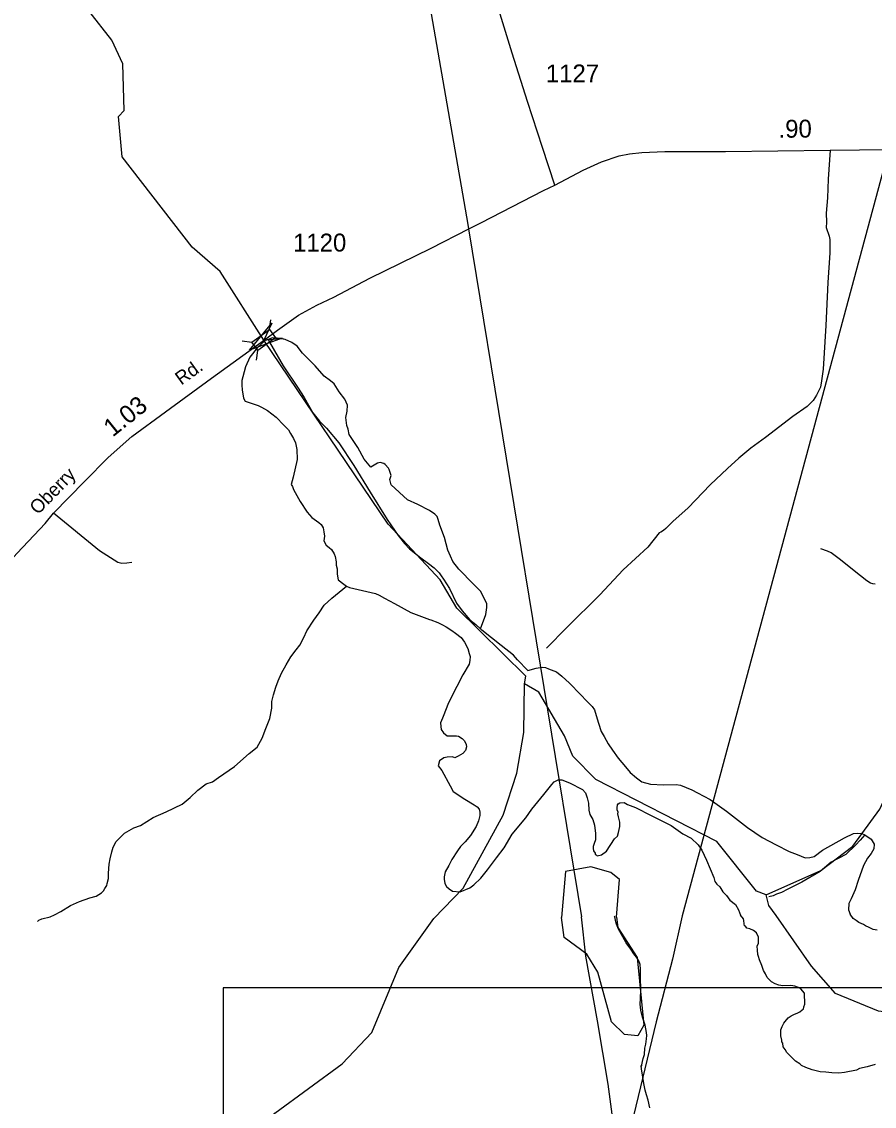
# Model space of a CAD drawing. Extents: x 2206922 to 2357709, y 510027 to 673830.
# Drawn here: x 2270356 to 2276310, y 545918 to 553495 of the extents above; entities that cross this region are included whole.
import ezdxf

# ---------------------------------------------------------------- set-up
doc = ezdxf.new("R2010")
doc.units = 0
for name, color, linetype in [('Exist Hydrographic Creek Single Shore', 7, 'Continuous'), ('Exist Hydrographic Misc Water Feature', 7, 'Continuous'), ('Exist Hydrographic Pond Under 1500 Sq Ft', 7, 'Continuous'), ('Exist Road Non-System Type 51', 7, 'Continuous'), ('Exist Road Secondary Mileage Hundredths English Label', 7, 'Continuous'), ('Exist Road Secondary Structure Standard Bridge Attributed CELL', 7, 'Continuous'), ('Exist Road Secondary Structure Standard Bridge CELL', 7, 'Continuous'), ('Exist Road Secondary Type 51 Attributed', 7, 'Continuous'), ('Exist Road Secondary Type 51 Label', 7, 'Continuous'), ('Exist Road Secondary Type 51 Number Label', 7, 'Continuous'), ('Exist Utilities Electrical Transmission Line', 7, 'Continuous'), ('Map Preparation Inset Cut Line', 7, 'Continuous')]:
    doc.layers.add(name, color=color, linetype=linetype)

msp = doc.modelspace()

# ---------------------------------------------------------------- linework, layer by layer
at = {"layer": 'Exist Hydrographic Creek Single Shore'}
for points in [[(2273867.7, 548869.5), (2273875.7, 548921.8), (2273395.8, 549397.1), (2273277.7, 549596.3), (2272915.8, 549984), (2272046.8, 551270.7), (2271741.7, 551749.2), (2271547.7, 551920.4), (2271058.7, 552550.1), (2271031.8, 552832.7), (2271072.8, 552874.4), (2271061.7, 553199.4), (2270984.6, 553364.9), (2270824.7, 553571.5), (2270639.7, 553735.9), (2270296.7, 553949.5), (2269926.8, 554281.6), (2269716.6, 554420.3), (2269273.7, 554639.2), (2268780.7, 554770.4), (2268663.6, 554894.2), (2268561.7, 555050.4)], [(2275555.9, 547395.7), (2275936.8, 547565), (2276159.7, 547734.4), (2276348.8, 547992.9), (2276446.8, 548210.7), (2276584.8, 548654), (2276602.9, 549411.1), (2276733.9, 549595.5), (2277629.8, 549947.9), (2278226.9, 550217.9), (2278855.8, 550648), (2279676.8, 551107), (2279974.7, 551219), (2280241.9, 551246.5), (2280541.9, 551181.3), (2280716.8, 551174.5)], [(2273234.7, 547229.3), (2273439.7, 547441.6), (2273717.8, 547950.9), (2273814.8, 548244.1), (2273861.7, 548528.5), (2273867.7, 548869.5)], [(2275555.9, 547395.7), (2275488.8, 547420), (2275210.8, 547766.7), (2274364.7, 548200.2), (2274205.8, 548364.1), (2274145.7, 548506.4), (2273967.7, 548811.7), (2273867.7, 548869.5)], [(2275625.8, 547250), (2275572.9, 547319.8), (2275555.9, 547395.7)], [(2270456.8, 539765.1), (2270379.7, 539956.9), (2270220.8, 540104.4), (2269826.7, 540319), (2269708.8, 540432.9), (2269707.8, 540567.3), (2269773.8, 540690.7), (2270144.7, 541070.2), (2270566.7, 541307.7), (2270715.8, 541432.5), (2270863.9, 541626.3), (2270977.9, 541909.3), (2271128.8, 542752.5), (2271322.8, 543312.6), (2271377.7, 543737.9), (2271604.7, 544323.6), (2271669.7, 544565), (2271680.8, 545105.9), (2271835.8, 545509.5), (2272123.7, 545871), (2272594.7, 546215.7), (2272801.8, 546434.5), (2272988.8, 546886.6), (2273234.7, 547229.3)], [(2276939.8, 546505.2), (2276339.8, 546582.9), (2276038.8, 546707), (2275870.8, 546897.3), (2275625.8, 547250)]]:
    msp.add_lwpolyline(points, dxfattribs=at)
at = {"layer": 'Exist Hydrographic Misc Water Feature'}
for points in [[(2273559.5, 549254.5), (2273597, 549352.6), (2273604, 549402.7), (2273604.2, 549428.6), (2273590, 549458.3), (2273559.3, 549516.1), (2273510.5, 549565.6), (2273409.8, 549670.8), (2273367.3, 549724.2), (2273351.1, 549759.9), (2273332.5, 549803.7), (2273307.7, 549891.8), (2273275.1, 549977.4), (2273264.4, 550017.1), (2273258.2, 550037.1), (2273242, 550054.9), (2273203.9, 550080.6), (2273121.5, 550121.8), (2273049.3, 550154.9), (2272936.7, 550259.9), (2272925.9, 550297.7), (2272935.7, 550323.7), (2272931.8, 550337.7), (2272921.6, 550365.6), (2272917.2, 550375.6), (2272895.1, 550401.6), (2272885.1, 550407.2), (2272859.2, 550415.2), (2272841, 550411), (2272795, 550382.7), (2272748.7, 550437.9), (2272704, 550519.6), (2272643.1, 550611.1), (2272634.9, 550648.9), (2272626.7, 550672.8), (2272620.1, 550730.6), (2272627.9, 550774.8), (2272631.2, 550814.9), (2272612.9, 550858.6), (2272572.8, 550908.1), (2272537.9, 550964), (2272511.7, 550985.8), (2272469.4, 551017.3), (2272405, 551090.6), (2272317.9, 551179.6), (2272279.9, 551227.1), (2272241.6, 551254.7), (2272197.1, 551274.4), (2272167, 551282.2), (2272107.3, 551285.6), (2272077.1, 551275.5)], [(2272077.1, 551275.5), (2272057.5, 551267.1), (2272003.9, 551218.8), (2271948.2, 551152.2), (2271919.5, 551083.9), (2271900, 551013.9), (2271892.4, 550987.9), (2271892.6, 550955.8), (2271896.7, 550921.9), (2271905.1, 550865.9), (2271915.6, 550844), (2272007.6, 550812.7), (2272031.6, 550803), (2272072, 550777.5), (2272132.5, 550732.3), (2272186.9, 550676.6), (2272219.2, 550643), (2272233.4, 550618.9), (2272253.9, 550583.4), (2272268.1, 550553.3), (2272276.7, 550505.4), (2272279.3, 550435.6), (2272252.3, 550313.6), (2272238.5, 550261.3), (2272246.9, 550247.5), (2272254.9, 550227.6), (2272299.8, 550142.2), (2272350.5, 550068.5), (2272382.9, 550030.7), (2272431.5, 549995.4), (2272447.3, 549981.3), (2272461.6, 549959.6), (2272465.9, 549931.4), (2272470.2, 549901.6), (2272466.7, 549867.7), (2272482.5, 549837.7), (2272502.8, 549822), (2272518.8, 549808.3), (2272537.3, 549778.4), (2272545.5, 549758.5), (2272551.4, 549720.6), (2272552, 549698.7), (2272558.4, 549672.6), (2272558.4, 549634.8), (2272567, 549596.7), (2272605.2, 549565.4), (2272625.3, 549551.4)], [(2272077.1, 551275.5), (2272087.4, 551255.3), (2272183.2, 551090.4), (2272282, 550941.3), (2272328.7, 550869.8), (2272389.9, 550762.4), (2272436.6, 550703.1), (2272485.2, 550655.6), (2272571.7, 550552.5), (2272675.3, 550395.4), (2272790.7, 550208.5), (2272908.6, 550017.6), (2272985.9, 549904.6), (2273030.2, 549848.9), (2273064.3, 549811.3), (2273143.4, 549750.3), (2273197.6, 549710.9), (2273235.7, 549679.2), (2273272.2, 549645.3), (2273286.3, 549623.7), (2273302.3, 549599.8), (2273342.7, 549536.1), (2273391.9, 549432.6), (2273432.7, 549379), (2273485, 549315.6), (2273527.3, 549284.1), (2273559.5, 549254.5)], [(2270466.5, 547208), (2270476.3, 547218.3), (2270496.4, 547226.6), (2270554, 547241.1), (2270586.2, 547255.3), (2270629.9, 547277.9), (2270697.8, 547320.4), (2270759.5, 547348.8), (2270830.8, 547373.7), (2270876.6, 547385.9), (2270912.7, 547408.4), (2270926.2, 547424.2), (2270936.2, 547438.5), (2270949.8, 547460.8), (2270953.9, 547474.8), (2270961.7, 547508.9), (2270961.1, 547546.7), (2270966.4, 547608.8), (2270974, 547647), (2270985.7, 547696.7), (2270993.7, 547728.8), (2271014.8, 547767.3), (2271074.2, 547825.7), (2271139.9, 547862.4), (2271186, 547880.6), (2271273.3, 547935.6), (2271365.2, 547974.5), (2271475.9, 548027.5), (2271531.7, 548075.9), (2271587.3, 548126.3), (2271644.7, 548170.8), (2271688.8, 548185.2), (2271730.4, 548215.5), (2271843.2, 548292.5), (2271944.7, 548381.4), (2272000.3, 548426.2), (2272035.9, 548490.2), (2272060.9, 548556.6), (2272090.1, 548626.7), (2272103.8, 548698.9), (2272103.4, 548744.8), (2272114.7, 548792.9), (2272130.1, 548847), (2272147.9, 548889.4), (2272171.3, 548943.4), (2272202.6, 549001.5), (2272236.3, 549058.1), (2272271.9, 549106.3), (2272299.4, 549138.6), (2272326.7, 549192.9), (2272348.4, 549238.7), (2272395.6, 549313.5), (2272433.3, 549365.8), (2272468.8, 549418), (2272522.1, 549468.4), (2272625.3, 549551.4)], [(2272625.3, 549551.4), (2272645.8, 549541.4), (2272827.8, 549499.3), (2272853.5, 549487.8), (2272889.8, 549468.1), (2272960.5, 549430.7), (2273072.9, 549367.5), (2273203.3, 549319.1), (2273213.3, 549315.2), (2273261.3, 549297.4), (2273295.8, 549281.7), (2273319.4, 549267.9), (2273359.7, 549242.4), (2273385.8, 549222.7), (2273424.1, 549192.9), (2273448.3, 549159.3), (2273471.3, 549115.7), (2273481.3, 549081.8), (2273487.5, 549059.8), (2273485.7, 549031.6), (2273482, 549005.8), (2273436.8, 548931.6), (2273395.2, 548851), (2273334.7, 548732.4), (2273324.9, 548706.3), (2273293.7, 548628.3), (2273281.8, 548596), (2273282.2, 548570), (2273286.5, 548550.3), (2273302.5, 548526.4), (2273326.9, 548506.5), (2273358.9, 548506.9), (2273380.5, 548506.9), (2273392.6, 548505.1), (2273406.7, 548503.4), (2273433, 548487.7), (2273445.1, 548473.7), (2273455.3, 548458), (2273459.2, 548446), (2273463.3, 548430), (2273455.7, 548404), (2273436.2, 548381.8), (2273403.8, 548363.5), (2273380.5, 548353.3), (2273364.5, 548358.9), (2273328.4, 548356.6), (2273304.2, 548352.6), (2273272.8, 548332.2), (2273264.6, 548296.1), (2273289.2, 548264.4), (2273348.3, 548157), (2273368.4, 548117), (2273451, 548064.1), (2273517, 548024.5), (2273537.3, 548008.9), (2273551.3, 547993), (2273555.6, 547972.9), (2273555.8, 547948.9), (2273546.6, 547911), (2273530.8, 547872.8), (2273491.2, 547808.6), (2273453.7, 547766), (2273420.2, 547733.7), (2273400.3, 547701.9), (2273358.9, 547641.2), (2273339.4, 547601.1), (2273313.8, 547555.1), (2273306, 547521), (2273306.4, 547504.7), (2273310.7, 547474.9), (2273322.8, 547453.2), (2273341.1, 547437.1), (2273365.3, 547421.7), (2273419, 547416), (2273484.6, 547444.6), (2273512.7, 547464.8), (2273562.1, 547511.2), (2273609.7, 547569.8), (2273672.7, 547654.3), (2273726, 547722.9), (2273780.7, 547819.3), (2273877.7, 547932), (2273919.3, 547992.7), (2274002.4, 548095.4), (2274057.3, 548165.7), (2274075.6, 548185.7), (2274103.1, 548198.1), (2274127.5, 548198.1), (2274181.6, 548177), (2274273.7, 548129.9), (2274293.8, 548107.8), (2274306.3, 548072.2), (2274314.7, 548036.1), (2274317.3, 547986.2), (2274323.5, 547956.1), (2274343.8, 547922.6), (2274356.3, 547882.7), (2274362.9, 547822.8), (2274363.1, 547778.6), (2274353.4, 547752.9)], [(2273890.2, 548961.7), (2273819.5, 549036.9), (2273791.2, 549068.7), (2273704.4, 549137.8), (2273569.7, 549244.5), (2273559.5, 549254.5)], [(2273890.2, 548961.7), (2273948.2, 548978.2), (2273993.8, 548986.7), (2274014.1, 548982.9), (2274034, 548975), (2274092, 548953.6), (2274128.3, 548923.9), (2274181, 548874.5), (2274259.5, 548795), (2274302.2, 548747.6), (2274340.1, 548709.9), (2274356.5, 548688.4), (2274369, 548648.3), (2274383.4, 548594.3), (2274403.9, 548536.8), (2274424.4, 548500.9), (2274452.7, 548449.2), (2274483.2, 548405.3), (2274521.6, 548350), (2274572, 548290.5), (2274606.3, 548248.8), (2274648.9, 548213.3), (2274687.3, 548185.6), (2274747.1, 548168), (2274837.4, 548163), (2274927.2, 548166), (2274957.1, 548160.3), (2275035.6, 548129), (2275075.8, 548107.1), (2275164, 548060.2), (2275278.8, 547979.2), (2275423.8, 547864.5), (2275526.3, 547795.6), (2275624.5, 547744.7), (2275714.8, 547697.4), (2275771.4, 547676.3), (2275827.6, 547654.4), (2275859.5, 547654.9), (2275889.5, 547663.4), (2275949.1, 547707.9), (2276102.3, 547793.1), (2276166.1, 547823.7), (2276193.6, 547826), (2276223.5, 547824.3), (2276244, 547814.3)], [(2274353.4, 547752.9), (2274347.5, 547732.7), (2274347.7, 547718.5), (2274349.7, 547702.8), (2274360.2, 547687), (2274361.8, 547679), (2274368, 547674.9), (2274376, 547667.2), (2274404.3, 547673.5), (2274439.8, 547699.8), (2274497, 547786), (2274516.9, 547806.1), (2274524.2, 547830.1), (2274532.2, 547872.4), (2274533.7, 547902.1), (2274523.4, 547940.2), (2274519.1, 547960.3), (2274521.2, 547972.1), (2274514.8, 547988.1), (2274515, 548003.9), (2274517.1, 548023.8), (2274522.8, 548030.3), (2274534.3, 548038.3), (2274564.4, 548040.7), (2274586.8, 548026.7), (2274642.8, 548005.3), (2274751.2, 547950.4), (2274891.7, 547879.8), (2274974.3, 547822.3), (2275030.5, 547791.2), (2275081.2, 547743.4), (2275105.4, 547707.7), (2275138, 547638.3), (2275189.2, 547516.6), (2275197.2, 547488.7), (2275211.4, 547469.1), (2275231.9, 547451), (2275252.2, 547417.1), (2275278.2, 547389.7), (2275300.6, 547358), (2275340.6, 547328.4), (2275363.1, 547290.5), (2275375.6, 547252.6)], [(2276244, 547814.3), (2276212, 547778.2), (2276180.4, 547744), (2276111.1, 547677.5), (2276009.6, 547622.6), (2275932.1, 547557.6), (2275804.8, 547484.3), (2275705.8, 547435.6), (2275661.7, 547411.4), (2275628.2, 547399), (2275604, 547388.9), (2275574.1, 547380.8)], [(2276244, 547814.3), (2276288.1, 547783), (2276310, 547749.2), (2276306.6, 547717.3), (2276289.1, 547685.1), (2276263.3, 547651.7), (2276236, 547600.6), (2276197.1, 547494.2), (2276177.4, 547430.2), (2276147.8, 547367.8), (2276131.8, 547334.9), (2276130.2, 547291.3), (2276141.1, 547260.5)], [(2274681.9, 546203.4), (2274685.8, 546201.2), (2274686, 546207.3), (2274691.8, 546231.5), (2274697.1, 546251.4), (2274705.3, 546279.4), (2274708.8, 546323.4), (2274714.7, 546351.7), (2274720.1, 546389.5), (2274721.5, 546413.6), (2274719.4, 546433.8), (2274711, 546485.3), (2274692.6, 546541.2), (2274680.3, 546588.9), (2274675.8, 546630.9), (2274677.8, 546671.2), (2274680.7, 546729.1), (2274678, 546821.2), (2274677.6, 546876.8), (2274675.2, 546908.8), (2274665.1, 546934.7), (2274650.8, 546960.7), (2274630.5, 546982.4), (2274610.4, 547016.3), (2274577.6, 547060.1), (2274553.6, 547101.5), (2274525.1, 547155.3), (2274509.1, 547189.3), (2274504.8, 547207), (2274498.2, 547241.3), (2274496.1, 547245.2)], [(2276316.6, 546210.6), (2276261.2, 546194.2), (2276207.1, 546181.7), (2276187.2, 546171.2), (2276101.5, 546154.6), (2276061.7, 546150.4), (2276013.5, 546152), (2275971.7, 546155.5), (2275931.5, 546159.1), (2275877.6, 546172.5), (2275833.3, 546190.1), (2275801.1, 546203.9), (2275789.2, 546213.8), (2275761.1, 546233.4), (2275724.4, 546269), (2275700.2, 546294.9), (2275688.3, 546314.6), (2275674.2, 546334.5), (2275671.7, 546358.4), (2275663.7, 546368.6), (2275663.5, 546380.3), (2275657.4, 546410.4), (2275657.2, 546424.3), (2275656.7, 546452.3), (2275666.8, 546476.4), (2275678.5, 546498.5), (2275688.1, 546510.5), (2275709.9, 546536.7), (2275729.9, 546549.2), (2275747.6, 546559), (2275776.1, 546571.4), (2275789.8, 546577.5), (2275807.5, 546591.8), (2275815.2, 546597.5), (2275817.3, 546611.8), (2275825.3, 546631.7), (2275822.6, 546707.6), (2275798.2, 546737.5), (2275782, 546747.3), (2275756, 546757.3), (2275728.1, 546762.7), (2275671.9, 546760.3), (2275644, 546764.1), (2275618, 546773.6), (2275591.7, 546787.3), (2275569.4, 546811.4), (2275563.2, 546817.2), (2275551.3, 546843.3), (2275537, 546866.9), (2275524.9, 546900.8), (2275508.5, 546940.6), (2275502.3, 546964.6), (2275497.8, 546978.7), (2275495.6, 547008.6), (2275491.3, 547036.4), (2275501.3, 547058.5), (2275501.3, 547078.7), (2275501.1, 547100.6), (2275488.8, 547130.5), (2275467.5, 547146.3), (2275441, 547158), (2275419.1, 547161.6), (2275409.9, 547175.2), (2275403.3, 547179.1), (2275401.9, 547193.1), (2275400.4, 547215.2), (2275396.7, 547227.1), (2275375.6, 547252.6)], [(2276330.3, 547148.1), (2276301.8, 547154), (2276274.2, 547167.9), (2276249.8, 547179.7), (2276234, 547187.3), (2276201.4, 547201.1), (2276183.7, 547214.8), (2276163.4, 547230.8), (2276141.1, 547260.5)], [(2274742.4, 545908), (2274730.1, 545961.8), (2274719.9, 545997.8), (2274709.4, 546031.8), (2274701, 546077.7), (2274688.1, 546151.4), (2274684, 546177.5), (2274681.9, 546203.4)]]:
    msp.add_lwpolyline(points, dxfattribs=at)
at = {"layer": 'Exist Hydrographic Pond Under 1500 Sq Ft'}
for points in [[(2274509.7, 547239.7), (2274529.8, 547501.6), (2274470.7, 547552), (2274329.9, 547590.9), (2274154.7, 547558.4), (2274126.8, 547237.6)], [(2274509.7, 547239.7), (2274518.7, 547167.4), (2274653.8, 546958), (2274699.8, 546484.8), (2274658.8, 546410.2), (2274566.7, 546418.6), (2274474.8, 546509), (2274379.7, 546855.3), (2274303.8, 546981.4), (2274144.7, 547096.2), (2274126.8, 547237.6)]]:
    msp.add_lwpolyline(points, dxfattribs=at)
at = {"layer": 'Exist Road Non-System Type 51'}
for points in [[(2276002.2, 552596.5), (2275987.1, 552394.2), (2275982.6, 552264.4), (2275975, 552157.2), (2275976.5, 552095.3), (2275975, 552056.1), (2275981.1, 552034.9), (2275988.6, 552018.3), (2275994.7, 551997.2), (2275999.2, 551973), (2276000.7, 551941.3), (2275999.2, 551881), (2275985.6, 551672.6), (2275972, 551372.2), (2275952.4, 551067.3), (2275941.8, 550985.8), (2275934.3, 550940.5), (2275919.2, 550908.8), (2275905.6, 550884.6), (2275883, 550848.4), (2275840.8, 550806.1), (2275741.2, 550736.7), (2275549.6, 550590.3), (2275448.5, 550514.8), (2275364, 550445.4), (2275285.5, 550374.4), (2275164.9, 550259.7), (2275009.5, 550099.7), (2274902.3, 550003.1), (2274864.6, 549963.8), (2274855.6, 549954.7), (2274837.5, 549941.2), (2274819.4, 549929.1), (2274808.8, 549924.6), (2274727.7, 549824.7), (2274555.6, 549666.5), (2274393.9, 549490.7), (2274162.1, 549262.2), (2274021.5, 549118.1)], [(2271125.3, 549716.5), (2271091.1, 549712.9), (2271055.1, 549709.3), (2271028.2, 549716.5), (2270898.7, 549799.2), (2270578.6, 550061.9)], [(2276009.7, 549784.2), (2275984.1, 549796.2), (2275937.3, 549812.8)], [(2276316, 549565.3), (2276300.9, 549566.8), (2276282.8, 549572.8), (2276257.2, 549587.9), (2276169.7, 549658.9), (2276074.6, 549734.3), (2276009.7, 549784.2)]]:
    msp.add_lwpolyline(points, dxfattribs=at)
at = {"layer": 'Exist Road Secondary Structure Standard Bridge Attributed CELL'}
msp.add_lwpolyline([(2272176, 551285), (2271947.4, 551200.1), (2272102.9, 551387.9), (2272046.8, 551270.7)], close=True, dxfattribs=at)
at = {"layer": 'Exist Road Secondary Structure Standard Bridge CELL'}
for p, q in [((2272086.1, 551343.6), (2272096.8, 551411.7)), ((2272126.8, 551287.8), (2272194.9, 551277.2)), ((2271895.7, 551265.5), (2271963.8, 551254.8)), ((2271994.8, 551129.6), (2272005.4, 551197.8))]:
    msp.add_line(p, q, dxfattribs=at)
msp.add_lwpolyline([(2271963.8, 551254.8), (2272085.9, 551343.8), (2272127.5, 551286.8), (2272005.4, 551197.8)], close=True, dxfattribs=at)
at = {"layer": 'Exist Road Secondary Type 51 Attributed'}
for points in [[(2274079.5, 552352.1), (2273992.2, 552615.9), (2273888.1, 552937.5), (2273782.5, 553274.1), (2273631.6, 553761.7), (2273574.3, 553950.4), (2273472.3, 554275), (2273383.7, 554560.1), (2273303.2, 554823.2), (2273243.2, 555038.5), (2273200.1, 555268.3), (2273162.4, 555503.7), (2273123.2, 555774), (2273100.5, 555961.1), (2273083.9, 556177), (2273067.3, 556334), (2273034.1, 556743.1)], [(2274079.5, 552352.1), (2274277.3, 552457.4), (2274405.6, 552514.8), (2274527.8, 552557.1), (2274601.7, 552572.2), (2274687.7, 552581.2), (2274847.6, 552587.3), (2275271.6, 552587.3), (2276002.2, 552596.5), (2276411.8, 552601.1), (2277059.4, 552608.4), (2277299.3, 552611.4), (2277536.6, 552623.7), (2277660.3, 552638.8), (2277773.4, 552659.9), (2278120.5, 552777.6), (2278461.6, 552918.8), (2278696.8, 553016.2)], [(2272052.4, 551273.4), (2272143, 551339.3), (2272288.6, 551443.6), (2272416.3, 551513.8), (2272536.7, 551571.3), (2272788.5, 551702.7), (2273216.4, 551913.2), (2273478.2, 552046.9), (2273563.7, 552090.6), (2274001.2, 552316.2), (2274079.5, 552352.1)], [(2269767.7, 549207.3), (2269845, 549281.1), (2269938.5, 549372.9), (2270068, 549506), (2270325.1, 549781.2), (2270519.3, 549989.9), (2270578.6, 550061.9), (2270794.4, 550283.2), (2270959.8, 550450.5), (2271125.3, 550598), (2271360.8, 550768.9), (2271682.7, 551004.6), (2272052.4, 551273.4)]]:
    msp.add_lwpolyline(points, dxfattribs=at)
at = {"layer": 'Exist Utilities Electrical Transmission Line'}
for p, q in [((2276411.8, 552601.1), (2274967.5, 547248.8)), ((2274268, 547242.4), (2273478.2, 552046.9))]:
    msp.add_line(p, q, dxfattribs=at)
for points in [[(2273478.2, 552046.9), (2273473.1, 552078.2), (2272733.1, 556333.9)], [(2274263.8, 547242.2), (2274292.4, 546966.8), (2274374.7, 546515.7), (2274448.8, 546072.6), (2274513.2, 545601.5), (2274495.5, 545135.6), (2274448, 544221.7), (2274434.6, 543757.8), (2274387.4, 542829.9), (2274324.6, 541845.8), (2274291.9, 541300)], [(2274967.5, 547248.9), (2274900.4, 546946.3), (2274786.5, 546507.6), (2274676.7, 546054.8), (2274580.7, 545648.1), (2274565.3, 545594), (2274561.7, 545551.9), (2274545.5, 545132), (2274500.3, 544218.1), (2274490.5, 543756.3), (2274466.9, 543294.3), (2274447.4, 542830.5), (2274423.6, 542374.4), (2274358.4, 541280.6)]]:
    msp.add_lwpolyline(points, dxfattribs=at)
at = {"layer": 'Map Preparation Inset Cut Line'}
msp.add_lwpolyline([(2282834.5, 540252.9), (2282834.5, 546746.4), (2271763.2, 546746.4), (2271763.2, 540252.9)], dxfattribs=at)

# ---------------------------------------------------------------- texts
at = {"layer": 'Exist Road Secondary Mileage Hundredths English Label'}
for s, rotation, p in [('.90', 0.42664, (2275642.2, 552683.6)), ('1.03', 38.77763, (2270991.1, 550588.9))]:
    msp.add_text(s, height=125, rotation=rotation, dxfattribs=at).set_placement(p)
at = {"layer": 'Exist Road Secondary Type 51 Label'}
for s, rotation, p in [('Rd.', 35.75572, (2271470.8, 550951.8)), ('Oberry', 45.54996, (2270468.9, 550046))]:
    msp.add_text(s, height=95, rotation=rotation, dxfattribs=at).set_placement(p)
at = {"layer": 'Exist Road Secondary Type 51 Number Label'}
for s, p in [('1127', (2274016.6, 553070.6)), ('1120', (2272251.1, 551889.2))]:
    msp.add_text(s, height=125, dxfattribs=at).set_placement(p)

doc.saveas('drawing.dxf')
